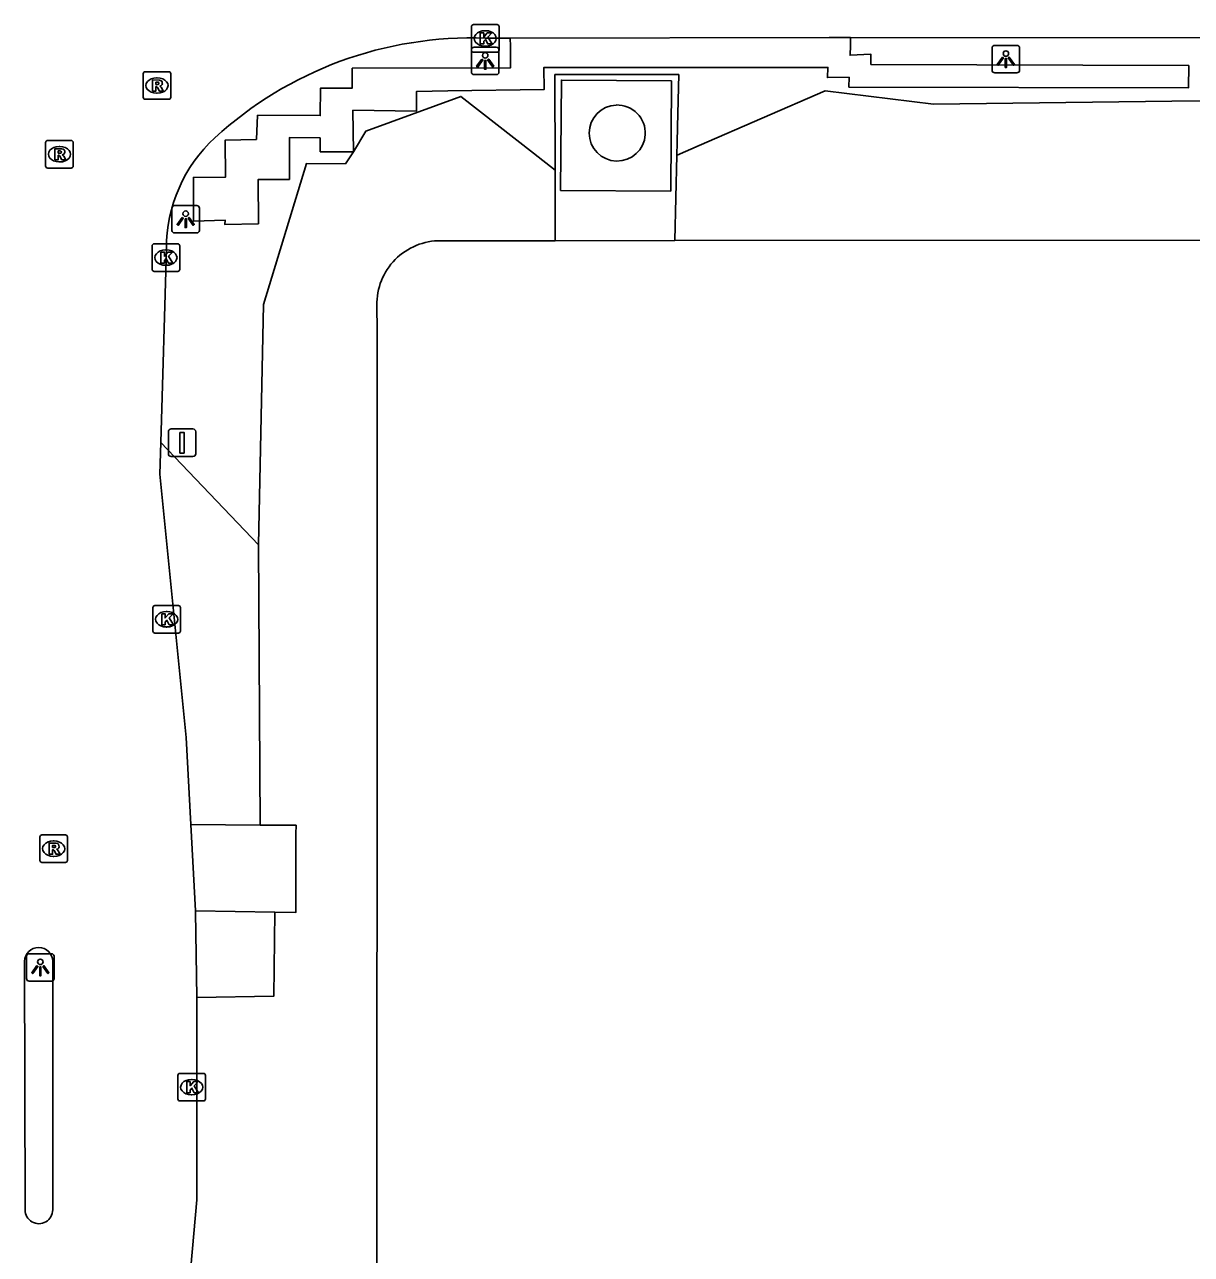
# Model space of a CAD drawing. Extents: x 161477 to 163040, y 383680 to 384868.
# Drawn here: x 162229.95 to 162272.27, y 384127.2 to 384171.81 of the extents above; entities that cross this region are included whole.
import ezdxf

# ---------------------------------------------------------------- set-up
doc = ezdxf.new("R2010")
doc.units = 0
for name, color, linetype in [('IMGEO_Groenvoorziening', 7, 'Continuous'), ('IMGEO_Hek', 7, 'Continuous'), ('IMGEO_Kolk', 7, 'Continuous'), ('IMGEO_Lichtpunt', 7, 'Continuous'), ('IMGEO_Opslagtank', 7, 'Continuous'), ('IMGEO_Pand', 7, 'Continuous'), ('IMGEO_Parkeervlak_open', 7, 'Continuous'), ('IMGEO_Rijbaan_lokaal_open', 7, 'Continuous'), ('IMGEO_Rioolput', 7, 'Continuous'), ('IMGEO_Verkeersbordpaal', 7, 'Continuous'), ('IMGEO_Voetpad_open', 7, 'Continuous')]:
    doc.layers.add(name, color=color, linetype=linetype)

msp = doc.modelspace()

# ---------------------------------------------------------------- linework, layer by layer
at = {"layer": 'IMGEO_Groenvoorziening'}
for points in [[(162241.874, 384167.195), (162240.672, 384167.193), (162240.668, 384167.699), (162239.561, 384167.715), (162239.554, 384166.194), (162238.419, 384166.188), (162238.429, 384164.586), (162237.215, 384164.555), (162237.225, 384164.71), (162236.073, 384164.683), (162236.074, 384166.266), (162237.232, 384166.269), (162237.228, 384167.621), (162238.355, 384167.645), (162238.4, 384168.52), (162240.674, 384168.507), (162240.681, 384169.501), (162241.824, 384169.498), (162241.834, 384170.226), (162247.573, 384170.243), (162247.568, 384171.025), (162247.566, 384171.319)], [(162259.908, 384171.335), (162259.902, 384171.056), (162259.892, 384170.699), (162260.645, 384170.732), (162260.646, 384170.361), (162272.175, 384170.321), (162272.17, 384169.52), (162259.846, 384169.54), (162259.851, 384169.898), (162259.07, 384169.887), (162259.083, 384170.258), (162248.785, 384170.257), (162248.799, 384169.455), (162245.302, 384169.402), (162244.164, 384169.382), (162244.167, 384168.674), (162241.858, 384168.704), (162241.874, 384167.195)], [(162253.531, 384163.971), (162253.603, 384167.067), (162253.615, 384167.072), (162254.414, 384167.419), (162258.984, 384169.405), (162262.915, 384168.92), (162271.555, 384169.03), (162294.766, 384169.261), (162296.925, 384168.838), (162299.866, 384167.935), (162301.01, 384167.583)], [(162241.874, 384167.195), (162242.33, 384167.945), (162245.773, 384169.203), (162248.405, 384167.14), (162249.188, 384166.526), (162249.191, 384163.969)], [(162241.874, 384167.195), (162241.584, 384166.753), (162240.168, 384166.768), (162238.62, 384161.657), (162238.438, 384152.932)]]:
    msp.add_lwpolyline(points, dxfattribs=at)
at = {"layer": 'IMGEO_Hek'}
for points in [[(162253.673, 384170.002), (162249.183, 384170)], [(162249.183, 384170), (162249.188, 384166.526)], [(162253.614, 384167.527), (162253.628, 384168.103), (162253.673, 384170.002)], [(162253.603, 384167.067), (162253.614, 384167.527)], [(162253.531, 384163.971), (162253.603, 384167.067)], [(162249.188, 384166.526), (162249.191, 384164.243), (162249.191, 384163.969)]]:
    msp.add_lwpolyline(points, dxfattribs=at)
at = {"layer": 'IMGEO_Kolk'}
for p, q in [((162246.157, 384170.882), (162246.157, 384171.734)), ((162246.232, 384171.808), (162247.084, 384171.808)), ((162246.645, 384171.588), (162246.67, 384171.588)), ((162247.158, 384171.734), (162247.158, 384170.882)), ((162247.084, 384170.808), (162246.232, 384170.808)), ((162246.668, 384171.028), (162246.643, 384171.028)), ((162234.575, 384162.93), (162234.575, 384163.782)), ((162234.65, 384163.856), (162235.502, 384163.856)), ((162235.063, 384163.636), (162235.088, 384163.636)), ((162235.576, 384163.782), (162235.576, 384162.93)), ((162235.502, 384162.856), (162234.65, 384162.856)), ((162235.086, 384163.076), (162235.061, 384163.076)), ((162234.601, 384149.809), (162234.601, 384150.661)), ((162234.676, 384150.735), (162235.528, 384150.735)), ((162235.602, 384150.661), (162235.602, 384149.809)), ((162235.089, 384150.515), (162235.114, 384150.515)), ((162235.528, 384149.735), (162234.676, 384149.735)), ((162235.112, 384149.955), (162235.087, 384149.955)), ((162235.509, 384132.836), (162235.509, 384133.688)), ((162235.584, 384133.762), (162236.436, 384133.762)), ((162236.51, 384133.688), (162236.51, 384132.836)), ((162235.997, 384133.542), (162236.022, 384133.542)), ((162236.436, 384132.762), (162235.584, 384132.762)), ((162236.02, 384132.982), (162235.995, 384132.982))]:
    msp.add_line(p, q, dxfattribs=at)
for points in [[(162246.157, 384170.882), (162246.157, 384171.734)], [(162246.232, 384171.808), (162247.084, 384171.808)], [(162247.158, 384171.734), (162247.158, 384170.882)], [(162246.478, 384171.508), (162246.601, 384171.508), (162246.601, 384171.357), (162246.731, 384171.508), (162246.895, 384171.508), (162246.749, 384171.357), (162246.902, 384171.108), (162246.75, 384171.108), (162246.665, 384171.272), (162246.601, 384171.205), (162246.601, 384171.108), (162246.478, 384171.108), (162246.478, 384171.508)], [(162247.084, 384170.808), (162246.232, 384170.808)], [(162234.575, 384162.93), (162234.575, 384163.782)], [(162234.65, 384163.856), (162235.502, 384163.856)], [(162234.896, 384163.556), (162235.019, 384163.556), (162235.019, 384163.405), (162235.149, 384163.556), (162235.313, 384163.556), (162235.167, 384163.405), (162235.32, 384163.156), (162235.168, 384163.156), (162235.083, 384163.32), (162235.019, 384163.253), (162235.019, 384163.156), (162234.896, 384163.156), (162234.896, 384163.556)], [(162235.576, 384163.782), (162235.576, 384162.93)], [(162235.502, 384162.856), (162234.65, 384162.856)], [(162234.601, 384149.809), (162234.601, 384150.661)], [(162234.676, 384150.735), (162235.528, 384150.735)], [(162235.602, 384150.661), (162235.602, 384149.809)], [(162234.922, 384150.435), (162235.045, 384150.435), (162235.045, 384150.284), (162235.175, 384150.435), (162235.339, 384150.435), (162235.193, 384150.284), (162235.346, 384150.035), (162235.194, 384150.035), (162235.109, 384150.199), (162235.045, 384150.132), (162235.045, 384150.035), (162234.922, 384150.035), (162234.922, 384150.435)], [(162235.528, 384149.735), (162234.676, 384149.735)], [(162235.509, 384132.836), (162235.509, 384133.688)], [(162235.584, 384133.762), (162236.436, 384133.762)], [(162236.51, 384133.688), (162236.51, 384132.836)], [(162235.83, 384133.462), (162235.953, 384133.462), (162235.953, 384133.311), (162236.083, 384133.462), (162236.247, 384133.462), (162236.101, 384133.311), (162236.254, 384133.062), (162236.102, 384133.062), (162236.017, 384133.226), (162235.953, 384133.159), (162235.953, 384133.062), (162235.83, 384133.062), (162235.83, 384133.462)], [(162236.436, 384132.762), (162235.584, 384132.762)]]:
    msp.add_lwpolyline(points, dxfattribs=at)
for centre, start, end in [((162246.234, 384171.732), 91.552, 178.448), ((162246.234, 384171.732), 91.552, 178.448), ((162247.082, 384171.732), 1.552, 88.448), ((162247.082, 384171.732), 1.552, 88.448), ((162246.234, 384170.884), 181.552, 268.448), ((162246.234, 384170.884), 181.552, 268.448), ((162247.082, 384170.884), 271.552, 358.448), ((162247.082, 384170.884), 271.552, 358.448), ((162234.652, 384163.78), 91.552, 178.448), ((162234.652, 384163.78), 91.552, 178.448), ((162235.5, 384163.78), 1.552, 88.448), ((162235.5, 384163.78), 1.552, 88.448), ((162234.652, 384162.932), 181.552, 268.448), ((162234.652, 384162.932), 181.552, 268.448), ((162235.5, 384162.932), 271.552, 358.448), ((162235.5, 384162.932), 271.552, 358.448), ((162234.678, 384150.659), 91.552, 178.448), ((162234.678, 384150.659), 91.552, 178.448), ((162235.526, 384150.659), 1.552, 88.448), ((162235.526, 384150.659), 1.552, 88.448), ((162234.678, 384149.811), 181.552, 268.448), ((162234.678, 384149.811), 181.552, 268.448), ((162235.526, 384149.811), 271.552, 358.448), ((162235.526, 384149.811), 271.552, 358.448), ((162235.586, 384133.686), 91.552, 178.448), ((162235.586, 384133.686), 91.552, 178.448), ((162236.434, 384133.686), 1.552, 88.448), ((162236.434, 384133.686), 1.552, 88.448), ((162235.586, 384132.838), 181.552, 268.448), ((162235.586, 384132.838), 181.552, 268.448), ((162236.434, 384132.838), 271.552, 358.448), ((162236.434, 384132.838), 271.552, 358.448)]:
    msp.add_arc(centre, 0.0765, start, end, dxfattribs=at)
for centre, major_axis, ratio, start_param, end_param in [((162246.644, 384171.308), (-0.387, 0.002), 0.722429, 4.712389, 7.853982), ((162246.669, 384171.308), (-0.39, 0.002), 0.717154, 1.570796, 4.712389), ((162235.062, 384163.356), (-0.387, 0.002), 0.722429, 4.712389, 7.853982), ((162235.087, 384163.356), (-0.39, 0.002), 0.717154, 1.570796, 4.712389), ((162235.088, 384150.235), (-0.387, 0.002), 0.722429, 4.712389, 7.853982), ((162235.113, 384150.235), (-0.39, 0.002), 0.717154, 1.570796, 4.712389), ((162235.996, 384133.262), (-0.387, 0.002), 0.722429, 4.712389, 7.853982), ((162236.021, 384133.262), (-0.39, 0.002), 0.717154, 1.570796, 4.712389)]:
    msp.add_ellipse(centre, major_axis=major_axis, ratio=ratio, start_param=start_param, end_param=end_param, dxfattribs=at)
at = {"layer": 'IMGEO_Lichtpunt'}
for p, q in [((162246.157, 384170.894), (162246.157, 384170.087)), ((162246.157, 384170.894), (162246.157, 384170.087)), ((162247.059, 384170.989), (162246.251, 384170.989)), ((162247.059, 384170.989), (162246.251, 384170.989)), ((162247.153, 384170.087), (162247.153, 384170.894)), ((162247.153, 384170.087), (162247.153, 384170.894)), ((162265.041, 384170.961), (162265.041, 384170.154)), ((162265.041, 384170.961), (162265.041, 384170.154)), ((162265.943, 384171.056), (162265.135, 384171.056)), ((162265.943, 384171.056), (162265.135, 384171.056)), ((162266.037, 384170.154), (162266.037, 384170.961)), ((162266.037, 384170.154), (162266.037, 384170.961)), ((162246.251, 384169.993), (162247.059, 384169.993)), ((162246.251, 384169.993), (162247.059, 384169.993)), ((162265.135, 384170.06), (162265.943, 384170.06)), ((162265.135, 384170.06), (162265.943, 384170.06)), ((162235.293, 384165.151), (162235.293, 384164.344)), ((162235.293, 384165.151), (162235.293, 384164.344)), ((162236.195, 384165.246), (162235.387, 384165.246)), ((162236.195, 384165.246), (162235.387, 384165.246)), ((162236.289, 384164.344), (162236.289, 384165.151)), ((162236.289, 384164.344), (162236.289, 384165.151)), ((162235.387, 384164.25), (162236.195, 384164.25)), ((162235.387, 384164.25), (162236.195, 384164.25)), ((162230.02, 384138.009), (162230.02, 384137.202)), ((162230.02, 384138.009), (162230.02, 384137.202)), ((162230.922, 384138.104), (162230.114, 384138.104)), ((162230.922, 384138.104), (162230.114, 384138.104)), ((162231.016, 384137.202), (162231.016, 384138.009)), ((162231.016, 384137.202), (162231.016, 384138.009)), ((162230.114, 384137.108), (162230.922, 384137.108)), ((162230.114, 384137.108), (162230.922, 384137.108))]:
    msp.add_line(p, q, dxfattribs=at)
for points in [[(162246.531, 384170.558), (162246.57, 384170.53), (162246.382, 384170.268), (162246.344, 384170.295), (162246.531, 384170.558)], [(162246.633, 384170.51), (162246.68, 384170.51), (162246.68, 384170.188), (162246.633, 384170.188), (162246.633, 384170.51)], [(162246.743, 384170.53), (162246.781, 384170.557), (162246.968, 384170.295), (162246.929, 384170.267), (162246.743, 384170.53)], [(162265.415, 384170.625), (162265.454, 384170.597), (162265.266, 384170.335), (162265.228, 384170.362), (162265.415, 384170.625)], [(162265.517, 384170.577), (162265.564, 384170.577), (162265.564, 384170.255), (162265.517, 384170.255), (162265.517, 384170.577)], [(162265.627, 384170.597), (162265.665, 384170.624), (162265.852, 384170.362), (162265.813, 384170.334), (162265.627, 384170.597)], [(162235.667, 384164.815), (162235.706, 384164.787), (162235.518, 384164.525), (162235.48, 384164.552), (162235.667, 384164.815)], [(162235.769, 384164.767), (162235.816, 384164.767), (162235.816, 384164.445), (162235.769, 384164.445), (162235.769, 384164.767)], [(162235.879, 384164.787), (162235.917, 384164.814), (162236.104, 384164.552), (162236.065, 384164.524), (162235.879, 384164.787)], [(162230.394, 384137.673), (162230.433, 384137.645), (162230.245, 384137.383), (162230.207, 384137.41), (162230.394, 384137.673)], [(162230.606, 384137.645), (162230.644, 384137.672), (162230.831, 384137.41), (162230.792, 384137.382), (162230.606, 384137.645)], [(162230.496, 384137.625), (162230.543, 384137.625), (162230.543, 384137.303), (162230.496, 384137.303), (162230.496, 384137.625)]]:
    msp.add_lwpolyline(points, dxfattribs=at)
for centre in [(162246.656, 384170.692), (162265.54, 384170.759), (162235.792, 384164.949), (162230.519, 384137.807)]:
    msp.add_circle(centre, 0.0994, dxfattribs=at)
for centre, start, end in [((162246.251, 384170.894), 90, 180), ((162246.251, 384170.894), 90, 180), ((162247.059, 384170.894), 0, 90), ((162247.059, 384170.894), 0, 90), ((162265.135, 384170.961), 90, 180), ((162265.135, 384170.961), 90, 180), ((162265.943, 384170.961), 0, 90), ((162265.943, 384170.961), 0, 90), ((162246.251, 384170.087), 180, 270), ((162246.251, 384170.087), 180, 270), ((162247.059, 384170.087), 270, 0), ((162247.059, 384170.087), 270, 360), ((162265.135, 384170.154), 180, 270), ((162265.135, 384170.154), 180, 270), ((162265.943, 384170.154), 270, 0), ((162265.943, 384170.154), 270, 360), ((162235.387, 384165.151), 90, 180), ((162235.387, 384165.151), 90, 180), ((162236.195, 384165.151), 0, 90), ((162236.195, 384165.151), 0, 90), ((162235.387, 384164.344), 180, 270), ((162235.387, 384164.344), 180, 270), ((162236.195, 384164.344), 270, 0), ((162236.195, 384164.344), 270, 360), ((162230.114, 384138.009), 90, 180), ((162230.114, 384138.009), 90, 180), ((162230.922, 384138.009), 0, 90), ((162230.922, 384138.009), 0, 90), ((162230.114, 384137.202), 180, 270), ((162230.114, 384137.202), 180, 270), ((162230.922, 384137.202), 270, 0), ((162230.922, 384137.202), 270, 360)]:
    msp.add_arc(centre, 0.0946, start, end, dxfattribs=at)
at = {"layer": 'IMGEO_Opslagtank'}
for centre, radius, start, end in [((162251.443, 384167.875), 1.017, 91.8208, 356.882), ((162251.442, 384167.874), 1.019, 356.9795, 91.7233)]:
    msp.add_arc(centre, radius, start, end, dxfattribs=at)
at = {"layer": 'IMGEO_Pand'}
for points in [[(162253.531, 384163.971), (162295.052, 384163.986)], [(162249.191, 384163.969), (162245.053, 384163.968)], [(162249.191, 384163.969), (162253.531, 384163.971)], [(162242.727, 384161.62), (162242.731, 384160.713), (162242.728, 384115.62)]]:
    msp.add_lwpolyline(points, dxfattribs=at)
msp.add_arc((162245.027, 384161.668), 2.301, 89.3528, 181.1865, dxfattribs=at)
at = {"layer": 'IMGEO_Parkeervlak_open'}
for points in [[(162234.889, 384156.652), (162238.438, 384152.932)], [(162238.438, 384152.932), (162238.494, 384142.77)]]:
    msp.add_lwpolyline(points, dxfattribs=at)
at = {"layer": 'IMGEO_Rijbaan_lokaal_open'}
for points in [[(162247.566, 384171.319), (162246.661, 384171.318)], [(162259.908, 384171.335), (162259.129, 384171.336), (162247.566, 384171.319)], [(162276.494, 384171.327), (162273.872, 384171.325), (162259.908, 384171.335)], [(162235.092, 384163.689), (162234.889, 384156.652)], [(162235.978, 384142.786), (162235.807, 384145.951), (162234.855, 384155.502), (162234.889, 384156.652)], [(162235.978, 384142.786), (162236.147, 384139.663)], [(162236.195, 384136.512), (162236.149, 384139.622), (162236.147, 384139.663)], [(162229.949, 384137.832), (162229.964, 384128.811)], [(162230.968, 384128.815), (162230.974, 384137.831)], [(162236.195, 384136.512), (162236.197, 384129.171), (162235.704, 384123.615), (162235.441, 384119.614)]]:
    msp.add_lwpolyline(points, dxfattribs=at)
for centre, radius, start, end in [((162246.166, 384157.54), 13.787, 87.9404, 132.5293), ((162240.558, 384163.688), 5.466, 132.7733, 179.9874), ((162230.461, 384137.818), 0.513, 1.416, 178.4722), ((162230.466, 384128.812), 0.502, 180.1142, 0.3423)]:
    msp.add_arc(centre, radius, start, end, dxfattribs=at)
at = {"layer": 'IMGEO_Rioolput'}
for p, q in [((162234.249, 384169.173), (162234.249, 384170.025)), ((162234.324, 384170.099), (162235.176, 384170.099)), ((162234.737, 384169.879), (162234.762, 384169.879)), ((162235.25, 384170.025), (162235.25, 384169.173)), ((162235.176, 384169.099), (162234.324, 384169.099)), ((162234.76, 384169.319), (162234.735, 384169.319)), ((162230.786, 384167.606), (162231.638, 384167.606)), ((162230.711, 384166.68), (162230.711, 384167.532)), ((162231.199, 384167.386), (162231.224, 384167.386)), ((162231.712, 384167.532), (162231.712, 384166.68)), ((162231.222, 384166.826), (162231.197, 384166.826)), ((162231.638, 384166.606), (162230.786, 384166.606)), ((162230.503, 384141.488), (162230.503, 384142.34)), ((162230.578, 384142.414), (162231.43, 384142.414)), ((162230.991, 384142.194), (162231.016, 384142.194)), ((162231.504, 384142.34), (162231.504, 384141.488)), ((162231.43, 384141.414), (162230.578, 384141.414)), ((162231.014, 384141.634), (162230.989, 384141.634))]:
    msp.add_line(p, q, dxfattribs=at)
for points in [[(162234.249, 384169.173), (162234.249, 384170.025)], [(162234.324, 384170.099), (162235.176, 384170.099)], [(162234.838, 384169.797), (162234.586, 384169.799), (162234.586, 384169.399)], [(162235.25, 384170.025), (162235.25, 384169.173)], [(162234.586, 384169.399), (162234.71, 384169.399), (162234.71, 384169.561), (162234.721, 384169.561)], [(162234.764, 384169.718), (162234.71, 384169.718), (162234.71, 384169.637)], [(162234.71, 384169.637), (162234.762, 384169.637)], [(162234.768, 384169.532), (162234.839, 384169.399), (162234.979, 384169.399), (162234.914, 384169.525)], [(162235.176, 384169.099), (162234.324, 384169.099)], [(162230.786, 384167.606), (162231.638, 384167.606)], [(162230.711, 384166.68), (162230.711, 384167.532)], [(162231.3, 384167.304), (162231.048, 384167.306), (162231.048, 384166.906)], [(162231.226, 384167.225), (162231.172, 384167.225), (162231.172, 384167.144)], [(162231.172, 384167.144), (162231.224, 384167.144)], [(162231.712, 384167.532), (162231.712, 384166.68)], [(162231.048, 384166.906), (162231.172, 384166.906), (162231.172, 384167.068), (162231.183, 384167.068)], [(162231.23, 384167.039), (162231.301, 384166.906), (162231.441, 384166.906), (162231.376, 384167.032)], [(162231.638, 384166.606), (162230.786, 384166.606)], [(162230.503, 384141.488), (162230.503, 384142.34)], [(162230.578, 384142.414), (162231.43, 384142.414)], [(162231.504, 384142.34), (162231.504, 384141.488)], [(162231.092, 384142.112), (162230.84, 384142.114), (162230.84, 384141.714)], [(162230.84, 384141.714), (162230.964, 384141.714), (162230.964, 384141.876), (162230.975, 384141.876)], [(162231.018, 384142.033), (162230.964, 384142.033), (162230.964, 384141.952)], [(162230.964, 384141.952), (162231.016, 384141.952)], [(162231.022, 384141.847), (162231.093, 384141.714), (162231.233, 384141.714), (162231.168, 384141.84)], [(162231.43, 384141.414), (162230.578, 384141.414)]]:
    msp.add_lwpolyline(points, dxfattribs=at)
for centre, radius, start, end in [((162234.326, 384170.023), 0.0765, 91.552, 178.448), ((162234.326, 384170.023), 0.0765, 91.552, 178.448), ((162234.837, 384169.687), 0.109, 350.3612, 89.416), ((162235.174, 384170.023), 0.0765, 1.552, 88.448), ((162235.174, 384170.023), 0.0765, 1.552, 88.448), ((162234.72, 384169.508), 0.0533, 26.0293, 88.6989), ((162234.746, 384169.826), 0.19, 274.7715, 282.9687), ((162234.77, 384169.622), 0.0964, 77.0061, 93.1865), ((162234.784, 384169.679), 0.0378, 276.6634, 79.6772), ((162234.835, 384169.687), 0.112, 277.5842, 350.9817), ((162234.819, 384169.472), 0.108, 29.5134, 73.7905), ((162234.326, 384169.175), 0.0765, 181.552, 268.448), ((162234.326, 384169.175), 0.0765, 181.552, 268.448), ((162235.174, 384169.175), 0.0765, 271.552, 358.448), ((162235.174, 384169.175), 0.0765, 271.552, 358.448), ((162230.788, 384167.53), 0.0765, 91.552, 178.448), ((162230.788, 384167.53), 0.0765, 91.552, 178.448), ((162231.636, 384167.53), 0.0765, 1.552, 88.448), ((162231.636, 384167.53), 0.0765, 1.552, 88.448), ((162231.208, 384167.333), 0.19, 274.7715, 282.9687), ((162231.232, 384167.129), 0.0964, 77.0061, 93.1865), ((162231.246, 384167.186), 0.0378, 276.6634, 79.6772), ((162231.299, 384167.194), 0.109, 350.3612, 89.416), ((162231.297, 384167.194), 0.112, 277.5842, 350.9817), ((162230.788, 384166.682), 0.0765, 181.552, 268.448), ((162230.788, 384166.682), 0.0765, 181.552, 268.448), ((162231.182, 384167.015), 0.0533, 26.0293, 88.6989), ((162231.281, 384166.979), 0.108, 29.5134, 73.7905), ((162231.636, 384166.682), 0.0765, 271.552, 358.448), ((162231.636, 384166.682), 0.0765, 271.552, 358.448), ((162230.58, 384142.338), 0.0765, 91.552, 178.448), ((162230.58, 384142.338), 0.0765, 91.552, 178.448), ((162231.428, 384142.338), 0.0765, 1.552, 88.448), ((162231.428, 384142.338), 0.0765, 1.552, 88.448), ((162230.974, 384141.823), 0.0533, 26.0293, 88.6989), ((162231, 384142.141), 0.19, 274.7715, 282.9687), ((162231.024, 384141.937), 0.0964, 77.0061, 93.1865), ((162231.038, 384141.994), 0.0378, 276.6634, 79.6772), ((162231.091, 384142.002), 0.109, 350.3612, 89.416), ((162231.089, 384142.002), 0.112, 277.5842, 350.9817), ((162231.073, 384141.787), 0.108, 29.5134, 73.7905), ((162230.58, 384141.49), 0.0765, 181.552, 268.448), ((162230.58, 384141.49), 0.0765, 181.552, 268.448), ((162231.428, 384141.49), 0.0765, 271.552, 358.448), ((162231.428, 384141.49), 0.0765, 271.552, 358.448)]:
    msp.add_arc(centre, radius, start, end, dxfattribs=at)
for centre, major_axis, ratio, start_param, end_param in [((162234.736, 384169.599), (-0.387, 0.002), 0.722429, 4.712389, 7.853982), ((162234.761, 384169.599), (-0.39, 0.002), 0.717154, 1.570796, 4.712389), ((162231.198, 384167.106), (-0.387, 0.002), 0.722429, 4.712389, 7.853982), ((162231.223, 384167.106), (-0.39, 0.002), 0.717154, 1.570796, 4.712389), ((162230.99, 384141.914), (-0.387, 0.002), 0.722429, 4.712389, 7.853982), ((162231.015, 384141.914), (-0.39, 0.002), 0.717154, 1.570796, 4.712389)]:
    msp.add_ellipse(centre, major_axis=major_axis, ratio=ratio, start_param=start_param, end_param=end_param, dxfattribs=at)
at = {"layer": 'IMGEO_Verkeersbordpaal'}
for p, q in [((162235.165, 384156.24), (162235.165, 384157.04)), ((162235.165, 384157.04), (162235.165, 384156.24)), ((162235.265, 384157.14), (162236.055, 384157.14)), ((162236.055, 384157.14), (162235.265, 384157.14)), ((162236.155, 384157.04), (162236.155, 384156.24)), ((162236.155, 384156.24), (162236.155, 384157.04)), ((162236.055, 384156.14), (162235.265, 384156.14)), ((162235.265, 384156.14), (162236.055, 384156.14))]:
    msp.add_line(p, q, dxfattribs=at)
msp.add_lwpolyline([(162235.585, 384157.015), (162235.735, 384157.015), (162235.735, 384156.265), (162235.585, 384156.265), (162235.585, 384157.015)], dxfattribs=at)
for centre, start, end in [((162235.265, 384157.04), 90, 180), ((162235.265, 384157.04), 90, 180), ((162236.055, 384157.04), 0, 90), ((162236.055, 384157.04), 360, 90), ((162235.265, 384156.24), 180, 270), ((162235.265, 384156.24), 180, 270), ((162236.055, 384156.24), 270, 0), ((162236.055, 384156.24), 270, 0)]:
    msp.add_arc(centre, 0.1, start, end, dxfattribs=at)
at = {"layer": 'IMGEO_Voetpad_open'}
for points in [[(162253.386, 384165.767), (162249.391, 384165.794), (162249.417, 384169.793), (162253.412, 384169.767), (162253.386, 384165.767)], [(162238.494, 384142.77), (162235.978, 384142.786)], [(162238.494, 384142.77), (162239.793, 384142.762), (162239.792, 384142.448), (162239.79, 384139.875), (162239.789, 384139.602), (162239.023, 384139.615)], [(162236.147, 384139.663), (162239.023, 384139.615)], [(162239.023, 384139.615), (162238.983, 384136.559), (162236.195, 384136.512)]]:
    msp.add_lwpolyline(points, dxfattribs=at)

doc.saveas('drawing.dxf')
